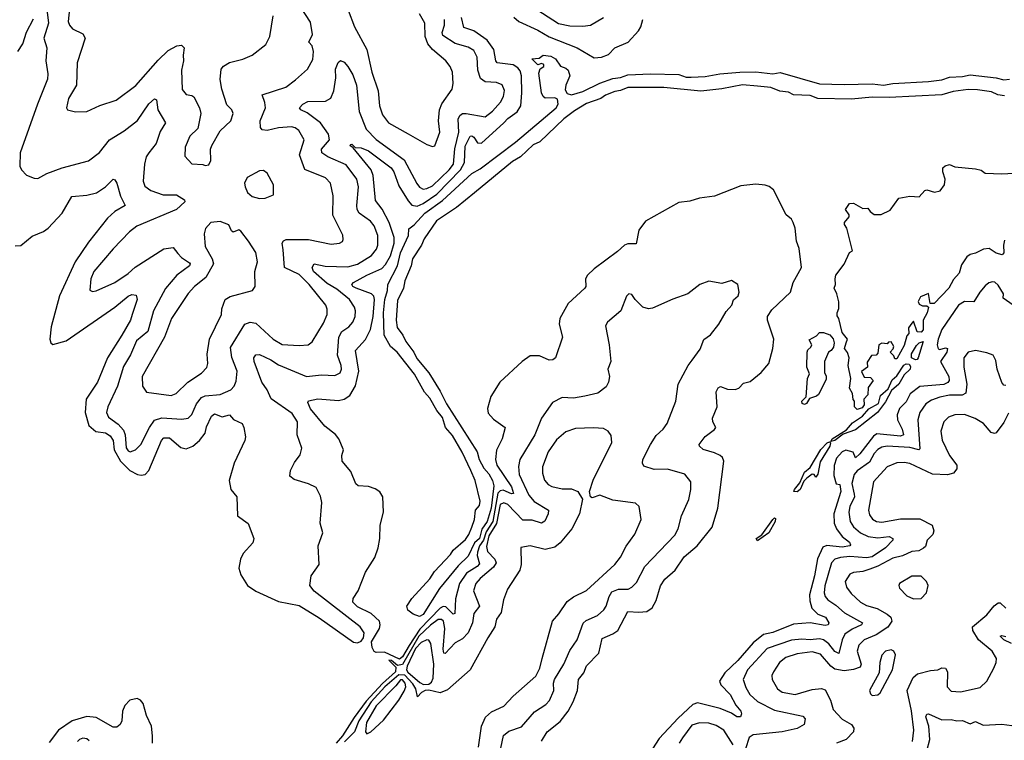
# Model space of a CAD drawing. Extents: x 1954683 to 2060285, y 904798 to 1016299.
# Tile 347 of 472: x 1998868 to 2004108, y 1008591 to 1012424. Entities that reach past the tile are written whole.
import ezdxf

# ---------------------------------------------------------------- set-up
doc = ezdxf.new("R2010")
doc.units = 0

msp = doc.modelspace()

# ---------------------------------------------------------------- linework, layer by layer
at = {"layer": '0CON10XD'}
for points in [[(1999014.2, 1012464.2), (1999020.8, 1012405), (1998996, 1012325), (1999012.5, 1012275), (1999006.9, 1012205), (1999018.8, 1012135), (1999016.7, 1012106.7), (1998962.6, 1011975), (1998870.9, 1011715), (1998868.2, 1011645), (1998877.8, 1011625), (1998905, 1011596.9), (1998945, 1011580), (1998965, 1011578.8), (1999013.3, 1011605), (1999093.9, 1011636.1), (1999235, 1011673.3), (1999292.6, 1011717.4), (1999345.6, 1011785), (1999425, 1011832.9), (1999495, 1011886.9), (1999555, 1011975.5), (1999585, 1012002.2), (1999597.1, 1011997.1), (1999603.8, 1011945), (1999644.3, 1011875), (1999615, 1011829.2), (1999595.4, 1011765), (1999555, 1011715.4), (1999541.4, 1011695), (1999533.1, 1011655), (1999526.2, 1011565), (1999535, 1011537.5), (1999565.8, 1011515.8), (1999631.5, 1011491.5), (1999702, 1011492), (1999745.6, 1011465.6), (1999747.5, 1011455), (1999701.9, 1011415), (1999491.4, 1011325), (1999453.5, 1011295), (1999365, 1011204.4), (1999263.3, 1011085), (1999246.9, 1011045), (1999241.2, 1010985), (1999255, 1010978), (1999275, 1010981.9), (1999375, 1011025.5), (1999445, 1011074), (1999481.9, 1011108.1), (1999635, 1011204.6), (1999685, 1011212.9), (1999710.3, 1011180.3), (1999729.1, 1011159.1), (1999771.2, 1011131.2), (1999776.1, 1011125), (1999772.3, 1011115), (1999705.2, 1011064.8), (1999645, 1010993.1), (1999580.5, 1010875), (1999550, 1010765), (1999489.1, 1010715), (1999458.2, 1010641.8), (1999420.8, 1010579.2), (1999388.4, 1010475), (1999336.9, 1010365), (1999329.6, 1010335), (1999340, 1010310), (1999392.3, 1010272.3), (1999420.6, 1010240.6), (1999429.4, 1010215), (1999435, 1010146.7), (1999445, 1010130.8), (1999455.8, 1010125.8), (1999485, 1010135.7), (1999513.3, 1010165), (1999558.4, 1010255), (1999586.2, 1010293.8), (1999625, 1010305.2), (1999731.8, 1010298.2), (1999764.2, 1010304.2), (1999785, 1010324.4), (1999808.7, 1010381.3), (1999835, 1010413.5), (1999855, 1010422.2), (1999935, 1010430.4), (1999991.4, 1010455), (2000010, 1010475), (2000019.7, 1010500.3), (2000025.5, 1010555), (1999997.1, 1010627.1), (1999989.9, 1010680.1), (2000066.5, 1010803.5), (2000095, 1010815.4), (2000125, 1010809.3), (2000216.5, 1010725), (2000265, 1010696.2), (2000355, 1010690.9), (2000402.5, 1010695), (2000425, 1010710.8), (2000485, 1010809.2), (2000503.6, 1010855), (2000503.7, 1010883.7), (2000496.7, 1010905), (2000408.2, 1011015), (2000355, 1011068.2), (2000277.1, 1011105), (2000270.1, 1011200.1), (2000265.5, 1011235), (2000272.1, 1011247.9), (2000285.4, 1011254.6), (2000405, 1011255.4), (2000525, 1011228.9), (2000570, 1011235), (2000585.5, 1011244.5), (2000590, 1011255), (2000587.6, 1011277.6), (2000535, 1011383.3), (2000536.1, 1011486.1), (2000522.5, 1011555), (2000495, 1011582.5), (2000385, 1011626.7), (2000357.6, 1011705), (2000381.5, 1011785), (2000353.8, 1011833.8), (2000335, 1011849.4), (2000315, 1011853.6), (2000245, 1011848.2), (2000184.4, 1011834.4), (2000157.7, 1011837.7), (2000150.3, 1011850.3), (2000147.9, 1011885), (2000176.8, 1011955), (2000173.5, 1011983.5), (2000158, 1012025), (2000285, 1012064.6), (2000336.5, 1012103.5), (2000399.7, 1012160.3), (2000427.3, 1012212.7), (2000432.5, 1012255), (2000425.3, 1012285), (2000407.5, 1012305), (2000425.8, 1012345), (2000415, 1012411.2), (2000335.6, 1012535)], [(1999139.5, 1012535), (1999127.1, 1012415), (1999132.5, 1012395), (1999148.9, 1012375), (1999205, 1012347.9), (1999217.5, 1012325), (1999173.3, 1012195), (1999170.6, 1012075), (1999128, 1012005), (1999117.5, 1011955), (1999122.5, 1011945), (1999165, 1011933.8), (1999225, 1011936.2), (1999295, 1011967.5), (1999382, 1011995), (1999486.4, 1012073.6), (1999605, 1012208.6), (1999659.2, 1012260.8), (1999705, 1012285.5), (1999728.5, 1012288.5), (1999744.2, 1012275), (1999737.3, 1012235), (1999740, 1012205), (1999728.5, 1012155), (1999732.7, 1012052.7), (1999755, 1012025.7), (1999785, 1012021.4), (1999795, 1012014), (1999824.5, 1011955), (1999831.9, 1011925), (1999815.7, 1011845), (1999772.9, 1011805), (1999748.1, 1011745), (1999747, 1011697), (1999785, 1011656.7), (1999843.6, 1011653.6), (1999855, 1011647.5), (1999875, 1011652.5), (1999886.2, 1011675), (1999884.2, 1011735), (1999890, 1011755), (1999935, 1011833.3), (1999992.5, 1011885), (2000004.2, 1011925), (1999997.1, 1011945), (1999971.2, 1011971.2), (1999943.1, 1012055), (1999934.4, 1012105), (1999939.8, 1012160.2), (1999953, 1012177), (1999984, 1012196), (2000055, 1012214.5), (2000105, 1012235.7), (2000178.8, 1012291.2), (2000198.8, 1012335), (2000216.9, 1012445)], [(2000616.2, 1012475), (2000649.2, 1012385), (2000715.3, 1012265), (2000742, 1012145), (2000775.3, 1012045.3), (2000783.2, 1011965), (2000798.1, 1011918.1), (2000831.1, 1011875), (2000935, 1011816.2), (2001035, 1011760), (2001065, 1011748.8), (2001078, 1011752), (2001104.5, 1011825), (2001097.2, 1011885), (2001101.6, 1011945), (2001115, 1011975.6), (2001170, 1012055), (2001175.4, 1012085), (2001171.5, 1012145), (2001158.2, 1012175), (2001135, 1012204.4), (2001065, 1012264.7), (2001039.8, 1012295), (2001025.2, 1012335), (2001024.7, 1012405), (2000995.5, 1012455)], [(2001595, 1012493.9), (2001735, 1012404.2), (2001795, 1012391.2), (2001865, 1012389.4), (2001905, 1012394.7), (2001975.6, 1012435)], [(1998845, 1011221.8), (1998875, 1011222.7), (1998935, 1011272.3), (1998995, 1011298), (1999019.2, 1011315), (1999093.9, 1011395), (1999145, 1011482.9), (1999225, 1011491.1), (1999276.4, 1011503.6), (1999325.8, 1011535), (1999365, 1011576), (1999375, 1011572.5), (1999384.4, 1011554.4), (1999404.7, 1011484.7), (1999430, 1011435), (1999375, 1011402.7), (1999335, 1011367.7), (1999235, 1011240.3), (1999163.9, 1011135), (1999080.2, 1010955), (1999035, 1010790.8), (1999029.4, 1010725), (1999034.3, 1010704.3), (1999045, 1010695.5), (1999115.5, 1010715), (1999374.5, 1010895), (1999445, 1010953.8), (1999465, 1010962.5), (1999488.6, 1010958.6), (1999494.3, 1010935), (1999466.3, 1010856.3), (1999457.2, 1010825), (1999412.5, 1010745), (1999335.8, 1010625), (1999281.9, 1010495), (1999222.7, 1010405), (1999217.6, 1010335), (1999235.8, 1010265), (1999273.1, 1010233.1), (1999325.7, 1010225.7), (1999350, 1010210), (1999365.1, 1010185.1), (1999370.7, 1010135), (1999404.7, 1010074.7), (1999455, 1010025.8), (1999495, 1010004.2), (1999515, 1010000.2), (1999535.5, 1010005), (1999555, 1010025.5), (1999623.2, 1010185), (1999635, 1010199.3), (1999665, 1010199.4), (1999725, 1010147.6), (1999755, 1010140.8), (1999789.3, 1010155), (1999825.8, 1010185), (1999855.3, 1010225), (1999861.8, 1010258.2), (1999889.5, 1010315), (1999905, 1010326.5), (1999945, 1010310.8), (1999985, 1010322.7), (2000006.6, 1010296.6), (2000052.7, 1010275), (2000061.6, 1010255), (2000069.5, 1010205), (2000066.7, 1010185), (2000010, 1010065), (1999983.5, 1009973.5), (1999992.2, 1009925), (2000023.6, 1009885), (2000027.5, 1009785), (2000083.4, 1009743.4), (2000113.4, 1009665), (2000108.3, 1009641.7), (2000058.2, 1009585), (2000043.3, 1009555), (2000034.1, 1009505.9), (2000045, 1009470.6), (2000081.1, 1009415), (2000125, 1009384.4), (2000245, 1009329.2), (2000355, 1009308.6), (2000461.5, 1009241.5), (2000645, 1009111.9), (2000665, 1009108.9), (2000685, 1009117.5), (2000698.6, 1009135), (2000701.6, 1009161.6), (2000679.2, 1009195), (2000435, 1009383.4), (2000412.2, 1009415), (2000418.8, 1009465), (2000461.2, 1009525), (2000457.1, 1009625), (2000480.8, 1009695), (2000467.5, 1009745), (2000475.6, 1009855), (2000469.1, 1009889.1), (2000445.3, 1009935.3), (2000405.3, 1009955.3), (2000328.3, 1009978.3), (2000305.7, 1009995.7), (2000309.4, 1010025), (2000331.1, 1010068.9), (2000360.7, 1010109.3), (2000368.9, 1010145), (2000345.5, 1010215), (2000345.9, 1010285), (2000318.9, 1010328.9), (2000206.8, 1010406.8), (2000185.2, 1010455), (2000157.5, 1010495), (2000116.2, 1010605), (2000114.5, 1010625), (2000125, 1010640.6), (2000145, 1010642.9), (2000205, 1010615.3), (2000245, 1010587.8), (2000395, 1010525.8), (2000474.1, 1010534.1), (2000545, 1010530.4), (2000574.4, 1010545), (2000580.5, 1010565), (2000578.5, 1010585), (2000558.8, 1010638.8), (2000565.7, 1010735), (2000582.2, 1010765), (2000619.4, 1010790.6), (2000641.5, 1010815), (2000653.2, 1010845), (2000654.6, 1010875), (2000649.1, 1010895), (2000623.8, 1010935), (2000555, 1010989.8), (2000505, 1011021.1), (2000431.7, 1011085), (2000424.7, 1011105.3), (2000435.3, 1011124.7), (2000493.1, 1011113.1), (2000615, 1011109.8), (2000665, 1011122.9), (2000740.5, 1011169.5), (2000766.7, 1011203.3), (2000773.4, 1011225), (2000773.5, 1011275), (2000755, 1011327.8), (2000735, 1011352.3), (2000675, 1011394.6), (2000664.6, 1011415), (2000661.6, 1011435), (2000671.6, 1011535), (2000662.8, 1011575), (2000605, 1011651.1), (2000507.1, 1011695), (2000476.1, 1011715), (2000474.7, 1011735), (2000516.9, 1011785), (2000510.8, 1011815), (2000468.8, 1011875), (2000397.5, 1011927.5), (2000363.6, 1011945), (2000357.9, 1011955), (2000375.5, 1011975), (2000401.5, 1011988.5), (2000495, 1011989.7), (2000524.3, 1012005.7), (2000540.2, 1012045), (2000549.8, 1012115), (2000548.7, 1012161.3), (2000563.5, 1012196.5), (2000575, 1012206.7), (2000595, 1012197.5), (2000615, 1012175.7), (2000641.1, 1012131.1), (2000660, 1012075), (2000674.8, 1011935), (2000711.7, 1011841.7), (2000765, 1011787.4), (2000915, 1011678.4), (2000982.1, 1011552.1), (2000995, 1011533.6), (2001015, 1011522.2), (2001035, 1011525.3), (2001065, 1011540.9), (2001153.7, 1011625), (2001175.8, 1011655), (2001183.8, 1011736.2), (2001204.5, 1011825), (2001200.6, 1011895), (2001209.6, 1011915), (2001225, 1011924.7), (2001244.7, 1011925.3), (2001345, 1011906.4), (2001385, 1011936.9), (2001426.2, 1011985), (2001443.2, 1012015), (2001447.9, 1012047.9), (2001435, 1012076.7), (2001405, 1012089.3), (2001345, 1012093.8), (2001320.4, 1012110.4), (2001305.3, 1012155), (2001303.4, 1012225), (2001285, 1012260.4), (2001255, 1012278.4), (2001185, 1012297.6), (2001119.2, 1012339.2), (2001116, 1012355), (2001128.8, 1012395), (2001129.2, 1012425)], [(1998858.3, 1012255), (1998885.3, 1012295), (1998905, 1012358), (1998941.7, 1012428.3)], [(2002162.3, 1009272.3), (2002204.6, 1009275.4), (2002234, 1009296), (2002255, 1009334), (2002277.6, 1009412.4), (2002301.7, 1009448.3), (2002355.4, 1009495), (2002403.3, 1009566.7), (2002473.4, 1009625), (2002552.5, 1009725), (2002582.7, 1009825), (2002615.5, 1010075), (2002607.8, 1010095), (2002595.7, 1010105), (2002565, 1010120.7), (2002505, 1010137.1), (2002485.6, 1010155), (2002484.4, 1010165), (2002515, 1010206.5), (2002565, 1010243.5), (2002572.2, 1010255), (2002556.7, 1010285), (2002554.1, 1010305), (2002580.4, 1010365), (2002573.8, 1010445), (2002585, 1010465.8), (2002597.3, 1010472.7), (2002635, 1010459.1), (2002675, 1010457.5), (2002695, 1010464.4), (2002719.2, 1010490.8), (2002755, 1010500), (2002813, 1010547), (2002855.3, 1010594.7), (2002875.4, 1010675), (2002880.4, 1010725), (2002847.1, 1010825), (2002848.1, 1010845), (2002870, 1010880), (2002969.1, 1010975), (2002984.1, 1011025), (2003027.5, 1011105), (2003016.3, 1011206.3), (2003002.5, 1011245), (2002994.3, 1011314.3), (2002984.3, 1011345), (2002975, 1011362), (2002946, 1011385), (2002878.9, 1011518.9), (2002857, 1011537), (2002835, 1011544.2), (2002785, 1011548.9), (2002705, 1011540), (2002565, 1011485.6), (2002485.6, 1011474.4), (2002435, 1011458.1), (2002375, 1011452.2), (2002198, 1011352), (2002162.2, 1011305), (2002149.1, 1011230.9), (2002105, 1011231.5), (2002086.1, 1011223.9), (2002049.8, 1011190.2), (2001925, 1011098.5), (2001890.5, 1011065), (2001878.5, 1011045), (2001880.5, 1011005), (2001875.6, 1010995), (2001786.6, 1010915), (2001741.6, 1010835), (2001739.7, 1010805), (2001756.4, 1010735), (2001720, 1010625), (2001705, 1010614.4), (2001685, 1010612.2), (2001635, 1010635.7), (2001585, 1010635.7), (2001542.5, 1010605), (2001423.7, 1010496.3), (2001375, 1010420), (2001357.1, 1010355), (2001361.7, 1010331.7), (2001389.6, 1010299.6), (2001451.5, 1010255), (2001435.3, 1010195), (2001405, 1010133.8), (2001400.6, 1010085), (2001408.1, 1010055), (2001485, 1009939.6), (2001495.9, 1009904.1), (2001485, 1009901.3), (2001441.2, 1009921.2), (2001425, 1009917.3), (2001413.1, 1009905), (2001386, 1009754), (2001350.5, 1009699.5), (2001336.7, 1009655), (2001314.9, 1009625), (2001305, 1009590.6), (2001303.2, 1009573.2), (2001315, 1009528.5), (2001303, 1009515), (2001245, 1009479), (2001209.2, 1009425), (2001186.5, 1009343.5), (2001184.5, 1009265.5), (2001175, 1009262.3), (2001135, 1009300.8), (2001122.2, 1009302.2), (2001105, 1009294.1), (2000998, 1009182), (2000940.1, 1009095), (2000905, 1009034.9), (2000888.6, 1009021.4), (2000809.5, 1009059.5), (2000765, 1009058.2), (2000755, 1009063.5), (2000743.5, 1009083.5), (2000740.9, 1009115), (2000783.2, 1009185), (2000786.7, 1009205), (2000782.1, 1009225), (2000737.8, 1009265), (2000665, 1009300.7), (2000641.2, 1009325), (2000643.5, 1009345), (2000670, 1009385), (2000708.5, 1009485), (2000757.2, 1009562.8), (2000775.6, 1009615), (2000784.2, 1009664.2), (2000785.6, 1009735), (2000804.3, 1009805), (2000800.9, 1009885), (2000785, 1009912.5), (2000759.1, 1009929.1), (2000725, 1009940), (2000670, 1009945), (2000656.5, 1009955), (2000630.5, 1010020.5), (2000584.4, 1010075), (2000583.1, 1010105), (2000590.8, 1010135), (2000566.2, 1010195), (2000548.2, 1010218.2), (2000491.9, 1010261.9), (2000415, 1010353.3), (2000402.1, 1010387.9), (2000405, 1010396), (2000455, 1010406.4), (2000565, 1010398.6), (2000595, 1010404.7), (2000624.6, 1010425), (2000655, 1010476.7), (2000672.1, 1010555), (2000655.3, 1010664.7), (2000707.6, 1010722.4), (2000735.6, 1010775), (2000749.9, 1010845), (2000756.6, 1010935), (2000752.5, 1010952.5), (2000740.9, 1010965), (2000659.5, 1010995), (2000641.5, 1011005), (2000636.2, 1011015), (2000644.4, 1011025), (2000715.9, 1011064.1), (2000795, 1011099.6), (2000815, 1011121.6), (2000841.7, 1011168.3), (2000860.6, 1011235), (2000861, 1011265), (2000834.2, 1011345), (2000796.4, 1011416.4), (2000761.7, 1011461.7), (2000749.4, 1011595), (2000738.8, 1011625), (2000642.5, 1011742.5), (2000625, 1011754.3), (2000629.5, 1011760.5), (2000635, 1011762.5), (2000653.6, 1011743.6), (2000685, 1011742.3), (2000725, 1011725.6), (2000845.4, 1011635.4), (2000858.4, 1011615), (2000885, 1011540.8), (2000935, 1011459.4), (2000955, 1011437.5), (2000982.5, 1011432.5), (2001015, 1011446.2), (2001088.2, 1011495), (2001213.5, 1011625), (2001234.4, 1011665), (2001239.1, 1011750.9), (2001265, 1011803.9), (2001275, 1011806.9), (2001285, 1011799.6), (2001305, 1011768.2), (2001325, 1011766.6), (2001445.3, 1011874.7), (2001465, 1011897.8), (2001515, 1011933.2), (2001534.8, 1011965), (2001541.1, 1012035), (2001537.9, 1012125), (2001531.2, 1012151.2), (2001518.5, 1012168.5), (2001494.2, 1012184.2), (2001409.5, 1012195), (2001402.5, 1012205), (2001390.4, 1012265), (2001355.3, 1012315.3), (2001285, 1012364.1), (2001232.4, 1012382.4), (2001219.3, 1012435)], [(2001497.1, 1012437.1), (2001525, 1012414.2), (2001625, 1012367.7), (2001685, 1012332.3), (2001834.3, 1012274.3), (2001925, 1012221.5), (2001965, 1012223.9), (2002000.6, 1012239.4), (2002035, 1012273.3), (2002105.6, 1012304.4), (2002161.1, 1012365), (2002173.6, 1012385), (2002184.5, 1012425)], [(2004108.3, 1012018.3), (2004073.8, 1012023.8), (2004039.9, 1012039.9), (2003965, 1012051.4), (2003915, 1012052.9), (2003835, 1012042), (2003775, 1012024), (2003495, 1012010.7), (2003405, 1012012), (2003295, 1012000.5), (2003115, 1012004.8), (2003075, 1012019.7), (2002985, 1012024.2), (2002958.4, 1012038.4), (2002912.9, 1012042.9), (2002865, 1012063.3), (2002795, 1012070), (2002715, 1012078.2), (2002605, 1012055.9), (2002493.5, 1012043.5), (2002295, 1012062.6), (2002105, 1012063.5), (2002065, 1012046.8), (2002035, 1012041.9), (2001985, 1012022.2), (2001960.6, 1012005), (2001885, 1011977.2), (2001820.6, 1011939.4), (2001763.2, 1011896.8), (2001635.4, 1011774.6), (2001601, 1011759), (2001533.9, 1011695), (2001491.1, 1011668.9), (2001287.5, 1011502.5), (2001192.5, 1011425), (2001086.7, 1011353.3), (2001021.1, 1011258.9), (2001007, 1011225), (2000958.6, 1011151.4), (2000951.9, 1011115), (2000918.4, 1011035), (2000910.7, 1010995), (2000879.3, 1010930.7), (2000872.3, 1010825), (2000877, 1010787), (2000907.4, 1010745), (2000922.2, 1010712.2), (2000965, 1010656), (2000982.1, 1010622.1), (2001045, 1010544.5), (2001105, 1010448.2), (2001139.6, 1010379.6), (2001303.3, 1010125), (2001313.9, 1010083.9), (2001337.4, 1010037.4), (2001365, 1010007.9), (2001385, 1009973.5), (2001390.7, 1009945), (2001377.8, 1009825), (2001355, 1009754.6), (2001327, 1009713), (2001315.3, 1009665), (2001289.2, 1009640.8), (2001255, 1009570), (2001201, 1009519), (2001101.9, 1009398.1), (2001015, 1009260), (2000995, 1009248.8), (2000961.7, 1009261.7), (2000933.6, 1009283.6), (2000928, 1009305), (2000955.8, 1009345), (2001050.9, 1009449.1), (2001075, 1009488.9), (2001161.2, 1009578.8), (2001175, 1009601.8), (2001241.1, 1009658.9), (2001258.9, 1009685), (2001274.6, 1009724.6), (2001287.7, 1009765), (2001293.3, 1009815), (2001315, 1009840), (2001317.8, 1009862.2), (2001292.6, 1009972.6), (2001269.1, 1010025), (2001223, 1010123), (2001171.9, 1010211.9), (2001134, 1010255), (2001118.2, 1010308.2), (2001087.5, 1010345), (2001050.3, 1010410.3), (2001021.9, 1010441.9), (2000968.3, 1010538.3), (2000876.9, 1010655), (2000840.6, 1010685), (2000808, 1010745), (2000803.3, 1010865), (2000811, 1010935), (2000826.2, 1010983.8), (2000827.8, 1011015), (2000879.4, 1011115), (2000894.3, 1011184.3), (2000936.7, 1011275), (2000939.1, 1011310.9), (2000967.4, 1011332.6), (2001024.2, 1011395), (2001118.2, 1011461.8), (2001273.9, 1011605), (2001319.2, 1011630.8), (2001506.8, 1011773.2), (2001723.1, 1011955), (2001733.8, 1011975), (2001730.6, 1012000.6), (2001715, 1012008.1), (2001665, 1012006), (2001654.2, 1012015), (2001645.7, 1012035), (2001631.3, 1012138.7), (2001637.5, 1012162.5), (2001657.5, 1012175), (2001656.7, 1012185), (2001645, 1012190), (2001625, 1012183.3), (2001593.8, 1012215), (2001631.7, 1012218.3), (2001654.3, 1012235.7), (2001695, 1012229.4), (2001720, 1012215), (2001746, 1012176), (2001775, 1012165.7), (2001786.2, 1012155), (2001795.2, 1012125), (2001774.4, 1012075), (2001770.9, 1012050.9), (2001781.9, 1012031.9), (2001804, 1012024), (2001865, 1012041.2), (2001955, 1012086.5), (2002025, 1012110.4), (2002065, 1012115.6), (2002105, 1012129.7), (2002225.2, 1012135.2), (2002375, 1012131.9), (2002415, 1012118.6), (2002442, 1012118), (2002515, 1012121.2), (2002593.4, 1012136.6), (2002700, 1012145), (2002785, 1012146.5), (2002875, 1012135.9), (2002915, 1012142.8), (2003125, 1012082.9), (2003255, 1012078.8), (2003405, 1012082.1), (2003464.5, 1012075.5), (2003515, 1012084.7), (2003705, 1012094.2), (2003775.8, 1012104.2), (2003815, 1012118.7), (2003885, 1012121.4), (2003925, 1012130.3), (2004063.3, 1012115), (2004105, 1012103.5), (2004135, 1012107.5)], [(2004109.3, 1011250.7), (2004103.5, 1011225), (2004105.6, 1011184.4), (2004096.4, 1011173.6), (2004065, 1011181.6), (2004026.6, 1011206.6), (2003997.6, 1011202.4), (2003955, 1011181.6), (2003925, 1011174.5), (2003908.3, 1011161.7), (2003880.3, 1011119.7), (2003866.5, 1011075), (2003837.9, 1011042.1), (2003812.1, 1010995), (2003735, 1010913.8), (2003713.6, 1010913.6), (2003705, 1010967.5), (2003660.7, 1010949.3), (2003650, 1010925), (2003655, 1010910), (2003671.7, 1010901.7), (2003695, 1010901.2), (2003703.8, 1010893.8), (2003696.8, 1010865), (2003675.4, 1010825), (2003675, 1010774.2), (2003665, 1010762.5), (2003643.9, 1010763.9), (2003625, 1010820), (2003615, 1010810), (2003597.5, 1010785), (2003600, 1010755), (2003588.3, 1010741.7), (2003575, 1010690), (2003535, 1010620), (2003525, 1010620), (2003520, 1010635), (2003500, 1010655), (2003517, 1010673), (2003520, 1010685), (2003505, 1010710), (2003491.7, 1010708.3), (2003485, 1010700), (2003455, 1010702.5), (2003440, 1010695), (2003435, 1010650), (2003425, 1010640), (2003401.7, 1010638.3), (2003378.3, 1010601.7), (2003380, 1010575), (2003348.3, 1010551.7), (2003361.7, 1010521.7), (2003395, 1010520), (2003410, 1010505), (2003383, 1010467), (2003381.7, 1010428.3), (2003360, 1010405), (2003362.5, 1010375), (2003350.7, 1010359.3), (2003325, 1010350), (2003310, 1010365), (2003310, 1010395), (2003303, 1010403), (2003300, 1010435), (2003283.6, 1010463.6), (2003290, 1010515), (2003277.5, 1010585), (2003282.5, 1010625), (2003273.3, 1010653.3), (2003257.5, 1010675), (2003266.7, 1010705), (2003272.5, 1010725), (2003245, 1010760), (2003227.5, 1010835), (2003218.3, 1010848.3), (2003217.5, 1010865), (2003227, 1010887), (2003226.4, 1010923.6), (2003216.4, 1010966.4), (2003202.5, 1010995), (2003210, 1011015), (2003206.7, 1011045), (2003211.2, 1011065), (2003256.1, 1011123.9), (2003283.9, 1011186.1), (2003300, 1011195), (2003270, 1011315), (2003257.5, 1011335), (2003257.5, 1011345), (2003282.5, 1011375), (2003282.5, 1011385), (2003263.3, 1011415), (2003284, 1011446), (2003305, 1011447.5), (2003355, 1011420), (2003381.7, 1011421.7), (2003393.6, 1011403.6), (2003415, 1011387.5), (2003451.7, 1011388.3), (2003499.3, 1011410.7), (2003546.4, 1011473.6), (2003605, 1011485.8), (2003655, 1011481.2), (2003683.8, 1011515), (2003695, 1011518), (2003736.1, 1011506.1), (2003765.8, 1011514.2), (2003790, 1011545), (2003792.5, 1011575), (2003780, 1011615), (2003780, 1011635), (2003793, 1011647), (2003815, 1011653.3), (2003845, 1011641.2), (2003955, 1011631.2), (2003983.8, 1011623.8), (2004005, 1011607.5), (2004095, 1011603.3), (2004158.3, 1011608.3)], [(2000145, 1011472), (2000175, 1011474), (2000218.3, 1011491.7), (2000219.2, 1011545), (2000185, 1011607.5), (2000165, 1011621.4), (2000145, 1011620), (2000078, 1011585), (2000064.2, 1011555), (2000067.5, 1011535), (2000081.2, 1011505), (2000105, 1011483.8), (2000145, 1011472)], [(1999675, 1010424.4), (1999700.8, 1010435), (1999763.3, 1010495), (1999836.4, 1010543.6), (1999865, 1010574), (1999870, 1010595), (1999865.5, 1010645), (1999878.5, 1010725), (1999941.5, 1010855), (1999943.6, 1010886.4), (1999961.9, 1010935), (1999988.3, 1010951.7), (2000106.6, 1010983.4), (2000122, 1011005), (2000119.4, 1011085), (2000134.3, 1011135.7), (2000124.4, 1011185), (2000086.6, 1011246.6), (2000045, 1011298.8), (2000035, 1011306.2), (2000005, 1011294.2), (1999995, 1011301.2), (1999981.9, 1011331.9), (1999935, 1011351.1), (1999885, 1011344.5), (1999856.3, 1011313.7), (1999850.4, 1011285), (1999855, 1011216.7), (1999892.4, 1011152.4), (1999898.9, 1011125), (1999858, 1011052), (1999798.9, 1011005), (1999765, 1010968.1), (1999675.4, 1010835), (1999639.1, 1010735), (1999520, 1010525), (1999521.9, 1010475), (1999543.4, 1010443.4), (1999675, 1010424.4)], [(2001421.2, 1008515), (2001443.1, 1008616.9), (2001470.4, 1008639.6), (2001537.7, 1008662.2), (2001608.3, 1008741.7), (2001668.1, 1008781.9), (2001687.2, 1008802.8), (2001711.3, 1008855), (2001708.4, 1008895), (2001713.8, 1008915), (2001763.8, 1008996.2), (2001795, 1009068.6), (2001835.4, 1009125), (2001866.9, 1009213.1), (2001881.7, 1009228.3), (2001943.3, 1009255), (2001976, 1009284), (2001989.4, 1009305), (2002004.1, 1009355.9), (2002019.8, 1009380.2), (2002055, 1009395.3), (2002106.2, 1009395), (2002125.6, 1009405), (2002149.9, 1009430.1), (2002195, 1009514.4), (2002355, 1009682.5), (2002371.5, 1009715), (2002390, 1009785), (2002428.8, 1009871.2), (2002440, 1009925), (2002438.9, 1009965), (2002407.1, 1010007.1), (2002315, 1010032.9), (2002245, 1010030.9), (2002189.7, 1010049.7), (2002181.9, 1010065), (2002183.6, 1010085), (2002224.6, 1010165), (2002255, 1010212.2), (2002292.9, 1010245), (2002313.8, 1010276.2), (2002360, 1010395), (2002372.5, 1010485), (2002425, 1010584), (2002447.3, 1010612.7), (2002488.3, 1010671.7), (2002507.8, 1010722.2), (2002545, 1010747.5), (2002588.6, 1010805), (2002628.3, 1010871.7), (2002657.5, 1010905), (2002667.1, 1010932.9), (2002691.2, 1010955), (2002696.2, 1010975), (2002690, 1011015), (2002655, 1011036), (2002605, 1011021.2), (2002535, 1011033.3), (2002487.5, 1011015), (2002423.3, 1010965), (2002342.9, 1010937.1), (2002235, 1010888.6), (2002215, 1010885.6), (2002184.6, 1010894.6), (2002143.8, 1010935), (2002125, 1010962.5), (2002110, 1010965), (2002096.4, 1010953.6), (2002067.5, 1010875), (2001996.2, 1010815), (2001986.2, 1010795), (2002005.7, 1010695), (2002013.3, 1010605), (2001998.6, 1010565), (2002006.9, 1010525), (2002001.5, 1010495), (2001988.4, 1010471.6), (2001945, 1010437.8), (2001875, 1010420.9), (2001815, 1010410), (2001755, 1010414.4), (2001702.7, 1010387.3), (2001645.4, 1010305), (2001609.6, 1010215), (2001529.7, 1010085), (2001522.4, 1010047.6), (2001526.2, 1010005), (2001578.1, 1009895), (2001605, 1009860.5), (2001681.4, 1009815), (2001680.9, 1009795), (2001663, 1009757), (2001645, 1009745.9), (2001595, 1009761.5), (2001545, 1009760.9), (2001465, 1009845.6), (2001445, 1009854.2), (2001425, 1009844.8), (2001405.9, 1009744.1), (2001365, 1009678.4), (2001351.9, 1009621.9), (2001358.3, 1009595), (2001396.1, 1009555), (2001403.3, 1009535), (2001389.2, 1009510.8), (2001318.3, 1009451.7), (2001294.8, 1009425), (2001282.7, 1009385), (2001315.2, 1009304.8), (2001285.4, 1009265), (2001277.3, 1009215), (2001255, 1009162.3), (2001225, 1009130.5), (2001185, 1009108.5), (2001132.4, 1009052.4), (2001124.8, 1009054.8), (2001121.3, 1009075), (2001130.3, 1009185), (2001124, 1009224), (2001113.3, 1009233.3), (2001095, 1009232.4), (2001055, 1009202.6), (2000991.6, 1009145), (2000905, 1008994.6), (2000878.3, 1008988.3), (2000846.3, 1009015), (2000833.4, 1009016.6), (2000869.3, 1008979.3), (2000868.4, 1008955), (2000798, 1008892), (2000712, 1008798), (2000647.7, 1008712.3), (2000586.7, 1008615), (2000552.1, 1008575)], [(2004155.2, 1010905.2), (2004101.7, 1010941.7), (2004102.5, 1010965), (2004075, 1011012.5), (2004057.4, 1011027.4), (2004045, 1011029.4), (2004025, 1011023.3), (2004005, 1011008.1), (2003976.4, 1010975), (2003945, 1010923.5), (2003895, 1010924.5), (2003863.6, 1010905), (2003775.4, 1010775), (2003755.3, 1010725), (2003751.1, 1010695), (2003755, 1010672.5), (2003765, 1010670), (2003795, 1010679.1), (2003804.4, 1010674.4), (2003801.8, 1010655), (2003767.5, 1010605), (2003811.6, 1010525), (2003814.7, 1010505), (2003806.9, 1010493.1), (2003785, 1010484.1), (2003657.3, 1010472.7), (2003606.6, 1010433.4), (2003585, 1010391.8), (2003550.4, 1010355), (2003537.9, 1010322.1), (2003538.4, 1010295), (2003563.8, 1010245), (2003570.3, 1010215), (2003555, 1010208.8), (2003428.6, 1010221.4), (2003411.1, 1010208.9), (2003338.4, 1010115), (2003315, 1010094), (2003303.5, 1010123.5), (2003265, 1010133.6), (2003244.2, 1010125), (2003215, 1010091.8), (2003201.7, 1010051.7), (2003199.9, 1009999.9), (2003212.5, 1009955), (2003231.7, 1009951.7), (2003238.4, 1009915), (2003200.3, 1009795), (2003202.4, 1009745), (2003215.1, 1009715.1), (2003245, 1009675.3), (2003283.8, 1009645), (2003289.2, 1009630.8), (2003285.2, 1009624.8), (2003245, 1009617.2), (2003163.2, 1009626.8), (2003141.5, 1009618.5), (2003113.2, 1009556.8), (2003098, 1009465), (2003071.7, 1009365), (2003072.2, 1009332.2), (2003083.9, 1009293.9), (2003115, 1009262.5), (2003155.5, 1009245.5), (2003173.5, 1009215), (2003169.4, 1009205), (2003155, 1009201.9), (2003075, 1009215.3), (2002985, 1009208.8), (2002875, 1009164.8), (2002825.9, 1009154.1), (2002771.2, 1009108.8), (2002690.3, 1009015), (2002620.8, 1008949.2), (2002591.8, 1008905), (2002598.8, 1008885), (2002649.2, 1008835), (2002678.4, 1008778.4), (2002706.2, 1008745), (2002709.3, 1008730.7), (2002704.2, 1008715.8), (2002685, 1008715.7), (2002655.3, 1008735.3), (2002595, 1008760), (2002475, 1008790.5), (2002449.3, 1008780.7), (2002371.4, 1008708.6), (2002270.3, 1008599.7), (2002218.7, 1008521.3)], [(2003045, 1010377.5), (2003031.7, 1010381.7), (2003030, 1010395), (2003052.5, 1010417.5), (2003060, 1010515), (2003070.7, 1010539.3), (2003056.2, 1010575), (2003058.8, 1010655), (2003061.7, 1010668.3), (2003078.8, 1010681.2), (2003083.3, 1010695), (2003068.3, 1010721.7), (2003108.3, 1010741.7), (2003125, 1010760), (2003145, 1010760), (2003178.3, 1010748.3), (2003197, 1010727), (2003202.5, 1010705), (2003198.3, 1010681.7), (2003186.4, 1010663.6), (2003172.5, 1010655), (2003150, 1010605), (2003150, 1010545), (2003159.3, 1010529.3), (2003159.3, 1010510.7), (2003119.3, 1010430.7), (2003108.8, 1010421.2), (2003071.2, 1010408.8), (2003055, 1010382.5), (2003045, 1010377.5)], [(2003635, 1010614), (2003614.4, 1010624.4), (2003614.4, 1010645.6), (2003639.4, 1010690.6), (2003654.3, 1010705.7), (2003675, 1010712.5), (2003649.2, 1010625), (2003644.1, 1010615.9), (2003635, 1010614)], [(2004115, 1010477.8), (2004105, 1010480), (2004093.6, 1010493.6), (2004070, 1010565), (2004061.7, 1010611.7), (2004048.7, 1010638.7), (2004015, 1010652.5), (2003955, 1010663.5), (2003914.6, 1010655.4), (2003892.2, 1010625), (2003892.8, 1010575), (2003908, 1010485), (2003902.9, 1010437.1), (2003882.8, 1010427.2), (2003815, 1010426.2), (2003763.9, 1010416.1), (2003719.5, 1010400.5), (2003690.3, 1010379.7), (2003657.5, 1010335), (2003647.1, 1010295), (2003658.7, 1010141.3), (2003653.4, 1010136.6), (2003605, 1010148.1), (2003485, 1010155.6), (2003455, 1010149.7), (2003435, 1010138.4), (2003415, 1010116.2), (2003390.4, 1010069.6), (2003325, 1010023.7), (2003309.3, 1010005), (2003296, 1009956), (2003309.3, 1009900.7), (2003310.5, 1009885), (2003286.2, 1009835), (2003280.2, 1009805), (2003287.1, 1009755), (2003305, 1009725.4), (2003342.3, 1009695), (2003383.9, 1009673.9), (2003435, 1009667.5), (2003495, 1009673.9), (2003514.4, 1009665), (2003513.6, 1009655), (2003475, 1009613.9), (2003405, 1009567.3), (2003375, 1009561.4), (2003285, 1009568.3), (2003236.1, 1009563.9), (2003205.6, 1009554.4), (2003187.1, 1009535), (2003152.9, 1009412.9), (2003149.5, 1009375), (2003154.8, 1009354.8), (2003167.7, 1009337.7), (2003210.4, 1009310.4), (2003257.9, 1009267.9), (2003352.2, 1009215), (2003348.5, 1009205), (2003297.3, 1009182.7), (2003259.5, 1009155), (2003244.8, 1009125), (2003227.2, 1009052.8), (2003205, 1009062.5), (2003174.1, 1009104.1), (2003145, 1009124.8), (2003125, 1009130.7), (2003075, 1009125.6), (2003030.7, 1009129.3), (2002975, 1009124.2), (2002845, 1009078.8), (2002741.8, 1008965), (2002718.4, 1008915), (2002732.2, 1008872.2), (2002753.4, 1008835), (2002795, 1008796.9), (2002885, 1008750.3), (2003035, 1008719.4), (2003047.1, 1008705), (2003042.5, 1008675), (2003005.9, 1008654.1), (2002925, 1008635.9), (2002770.7, 1008619.3), (2002750.3, 1008605), (2002730.4, 1008545)], [(2003185, 1010180), (2003191.2, 1010195), (2003267, 1010243), (2003300.4, 1010279.6), (2003353.8, 1010315), (2003387, 1010353), (2003437.5, 1010382.5), (2003448.8, 1010425), (2003489.3, 1010460.7), (2003511.4, 1010508.6), (2003535, 1010528.8), (2003573.4, 1010586.6), (2003585, 1010592.9), (2003600.8, 1010590.8), (2003608.6, 1010578.6), (2003606, 1010565), (2003575.5, 1010534.5), (2003546.4, 1010485), (2003508, 1010452), (2003475, 1010390.5), (2003432.1, 1010335), (2003315, 1010242), (2003250.3, 1010219.7), (2003205, 1010184.6), (2003185, 1010180)], [(2004129.2, 1010330.8), (2004105, 1010280.8), (2004065, 1010226), (2004055, 1010222.5), (2004037.9, 1010227.9), (2003996.7, 1010276.7), (2003952.4, 1010302.4), (2003895, 1010323.1), (2003845, 1010321.3), (2003810.7, 1010309.3), (2003785, 1010284), (2003770.4, 1010235), (2003776.6, 1010186.6), (2003815, 1010105.7), (2003855.7, 1010055), (2003855.5, 1010034.5), (2003837.8, 1010012.2), (2003805, 1010002), (2003725, 1010007), (2003605, 1010063.2), (2003575, 1010068.4), (2003535, 1010065.8), (2003485, 1010045.3), (2003412.2, 1009965), (2003384.1, 1009815), (2003389.9, 1009789.9), (2003407, 1009767), (2003427.5, 1009755), (2003455, 1009751), (2003555, 1009768.8), (2003658.6, 1009768.6), (2003724.3, 1009735), (2003733.3, 1009705), (2003727.8, 1009685), (2003697.9, 1009655), (2003687.6, 1009622.4), (2003677.8, 1009612.2), (2003651.9, 1009598.1), (2003615, 1009594.2), (2003565, 1009571.3), (2003515, 1009558.8), (2003435, 1009516.7), (2003391.7, 1009501.7), (2003355, 1009488.2), (2003305, 1009483.9), (2003285.8, 1009474.2), (2003261.5, 1009435), (2003267.7, 1009405), (2003291.8, 1009371.8), (2003342.7, 1009325), (2003375, 1009307.9), (2003431.4, 1009291.4), (2003485, 1009261.1), (2003503.1, 1009245), (2003508.8, 1009225), (2003487.4, 1009192.6), (2003425, 1009152.1), (2003362.5, 1009125), (2003332.9, 1009097.1), (2003324.8, 1009065), (2003346, 1008995), (2003341, 1008979), (2003305, 1008967.2), (2003255, 1008960.8), (2003205, 1008969.8), (2003184.5, 1008984.5), (2003129.7, 1009049.7), (2003085, 1009060.4), (2003005, 1009049.8), (2002945, 1009030.6), (2002910.8, 1009005), (2002878.5, 1008955), (2002870.4, 1008935), (2002872.7, 1008915), (2002901.1, 1008865), (2002925, 1008846.5), (2002994.1, 1008834.1), (2003085, 1008860.3), (2003135, 1008866.6), (2003155, 1008859.2), (2003183.4, 1008805), (2003196.2, 1008755), (2003245, 1008703.9), (2003294.5, 1008675), (2003306.9, 1008655), (2003305.6, 1008635), (2003266.7, 1008595), (2003215, 1008575.3)], [(2001310.5, 1008555), (2001325.3, 1008665), (2001346.9, 1008713.1), (2001378.7, 1008741.3), (2001445, 1008771.5), (2001494.5, 1008825), (2001615, 1008931.9), (2001635.2, 1008974.8), (2001649.2, 1009025), (2001703.3, 1009225), (2001736.9, 1009263.1), (2001780.9, 1009329.1), (2001815, 1009354.4), (2001885, 1009388.1), (2002035.6, 1009525), (2002064.6, 1009565), (2002095, 1009624.2), (2002142, 1009688), (2002175.6, 1009765), (2002164.1, 1009834.1), (2002145, 1009851.2), (2002025, 1009868.6), (2001955, 1009894), (2001915, 1009881.2), (2001906.4, 1009886.4), (2001900, 1009915), (2001920, 1009975), (2002019.2, 1010175), (2002015, 1010212.5), (2001998.8, 1010235), (2001975, 1010248.6), (2001922.1, 1010252.1), (2001825, 1010250), (2001775, 1010231.8), (2001725, 1010188.2), (2001680, 1010125), (2001649.4, 1010045), (2001650.9, 1010010.9), (2001661.1, 1009975), (2001680.9, 1009950.9), (2001699.9, 1009939.9), (2001755, 1009928.7), (2001805, 1009927.5), (2001838.8, 1009915), (2001863.6, 1009873.6), (2001846.2, 1009795), (2001806.2, 1009715), (2001745, 1009640.9), (2001715, 1009617.3), (2001665, 1009606.2), (2001585, 1009625.5), (2001534.2, 1009615.8), (2001537.5, 1009525), (2001530, 1009495), (2001463.6, 1009395), (2001442.9, 1009337.1), (2001429.5, 1009270.5), (2001406.2, 1009235), (2001396.9, 1009195), (2001358.8, 1009135), (2001265, 1008965.6), (2001145, 1008858.5), (2001105, 1008843.3), (2001045, 1008857.5), (2001025, 1008856.2), (2001005.5, 1008845), (2000985, 1008822), (2000976.7, 1008865), (2000960.9, 1008890.9), (2000917.6, 1008937.6), (2000885, 1008939.4), (2000810.8, 1008875), (2000738.8, 1008795), (2000673, 1008695), (2000649.4, 1008635), (2000596.9, 1008583.1)], [(2003005, 1009912.7), (2002988, 1009915), (2002991.1, 1009925), (2003019.1, 1009960.9), (2003043.8, 1010016.2), (2003075, 1010041.4), (2003131.8, 1010138.2), (2003165, 1010172.5), (2003177.5, 1010177.5), (2003182.5, 1010172.5), (2003179.6, 1010155), (2003128.1, 1010071.9), (2003115, 1010006.7), (2003105, 1009990), (2003095, 1010003.8), (2003085, 1010005.6), (2003056.9, 1009985), (2003040.4, 1009969.6), (2003021.4, 1009925), (2003005, 1009912.7)], [(2002795, 1009651.2), (2002788, 1009665), (2002817, 1009683), (2002876.2, 1009765), (2002885, 1009773.8), (2002890, 1009770), (2002888.1, 1009755), (2002855.3, 1009694.7), (2002795, 1009651.2)], [(2003625, 1009343.1), (2003665, 1009344.2), (2003693.1, 1009375), (2003702.9, 1009415), (2003694.2, 1009435), (2003665, 1009463.8), (2003615, 1009464.3), (2003550, 1009425), (2003546, 1009415), (2003550.3, 1009400.3), (2003589.7, 1009359.7), (2003625, 1009343.1)], [(2001645, 1008585.5), (2001674.8, 1008635.2), (2001745, 1008691.1), (2001786.7, 1008745), (2001814, 1008795), (2001836.6, 1008855), (2001841.1, 1008915), (2001870.8, 1008949.2), (2001885, 1008987.5), (2001950.5, 1009055), (2001968.2, 1009131.8), (2002025, 1009156.8), (2002050.4, 1009175), (2002104.1, 1009275.9), (2002162.3, 1009272.3)], [(2003618.4, 1008585), (2003625.2, 1008644.8), (2003613, 1008747), (2003590, 1008855), (2003623.1, 1008925), (2003645, 1008943.8), (2003715, 1008961.8), (2003754.6, 1008965.4), (2003775, 1008975.6), (2003795, 1008974), (2003805.6, 1008955), (2003803.3, 1008875), (2003825, 1008852.9), (2003875, 1008848.1), (2003978.3, 1008871.7), (2004014.2, 1008905), (2004051.9, 1008975), (2004064.4, 1009005), (2004065.6, 1009025), (2004043.1, 1009065), (2003969.3, 1009125), (2003940.8, 1009175), (2003937.9, 1009195), (2004015, 1009258.9), (2004053.4, 1009306.6), (2004075, 1009321.5), (2004085, 1009321.1), (2004115, 1009293.1)], [(2001017.8, 1008887.8), (2001045, 1008889.7), (2001059.3, 1008900.7), (2001069, 1008921), (2001071.7, 1008995), (2001056.3, 1009106.3), (2001045, 1009123.6), (2001035, 1009124.7), (2001005, 1009111.7), (2000975, 1009079.1), (2000929.9, 1008985), (2000926.3, 1008966.3), (2000933.6, 1008953.6), (2000997.5, 1008897.5), (2001017.8, 1008887.8)], [(2004145.2, 1009105.1), (2004104.6, 1009125), (2004086.2, 1009145), (2004095, 1009148.9), (2004115, 1009142.8)], [(2003405, 1008828.8), (2003435, 1008833.3), (2003447, 1008843), (2003513.3, 1008965), (2003529.4, 1009045), (2003518.8, 1009065), (2003505, 1009072.5), (2003475, 1009065.6), (2003455, 1009043.8), (2003444.6, 1009005), (2003441.1, 1008948.9), (2003390.8, 1008855), (2003395, 1008837.5), (2003405, 1008828.8)], [(2000715, 1008624.5), (2000737.3, 1008635), (2000805, 1008698.5), (2000885.3, 1008805), (2000915, 1008851.9), (2000922.5, 1008875), (2000919.1, 1008895), (2000905, 1008912.7), (2000895, 1008911.5), (2000870.3, 1008879.7), (2000765, 1008774.7), (2000714.1, 1008685), (2000708.1, 1008635), (2000715, 1008624.5)], [(1999574.5, 1008575), (1999575.5, 1008615), (1999569.5, 1008665), (1999542.8, 1008722.8), (1999525, 1008785.6), (1999511.5, 1008805), (1999493.4, 1008813.4), (1999455, 1008803.7), (1999427.2, 1008775), (1999415.5, 1008745.5), (1999412.7, 1008695), (1999402.2, 1008675), (1999385, 1008660.4), (1999365, 1008660.4), (1999275, 1008712.2), (1999225, 1008717.2), (1999147.1, 1008695), (1999075.3, 1008645), (1999025, 1008578.2)], [(2003694.7, 1008534.7), (2003711.5, 1008595), (2003706.2, 1008666.2), (2003690.3, 1008715), (2003695, 1008730), (2003705, 1008731.8), (2003775, 1008699.2), (2003825, 1008702.2), (2003855, 1008694.6), (2003885, 1008695.3), (2003925, 1008678), (2003955, 1008690.4), (2003995, 1008670.4), (2004095, 1008676.7), (2004175, 1008666.5)], [(2002665, 1008566.3), (2002614.3, 1008644.3), (2002575, 1008670), (2002535, 1008682), (2002485, 1008683.2), (2002445, 1008671.8), (2002395, 1008604.5), (2002377.3, 1008575)], [(1999237.4, 1008587.4), (1999225, 1008599.2), (1999205, 1008602.9), (1999186.2, 1008595), (1999175.8, 1008585)]]:
    msp.add_lwpolyline(points, dxfattribs=at)

doc.saveas('drawing.dxf')
